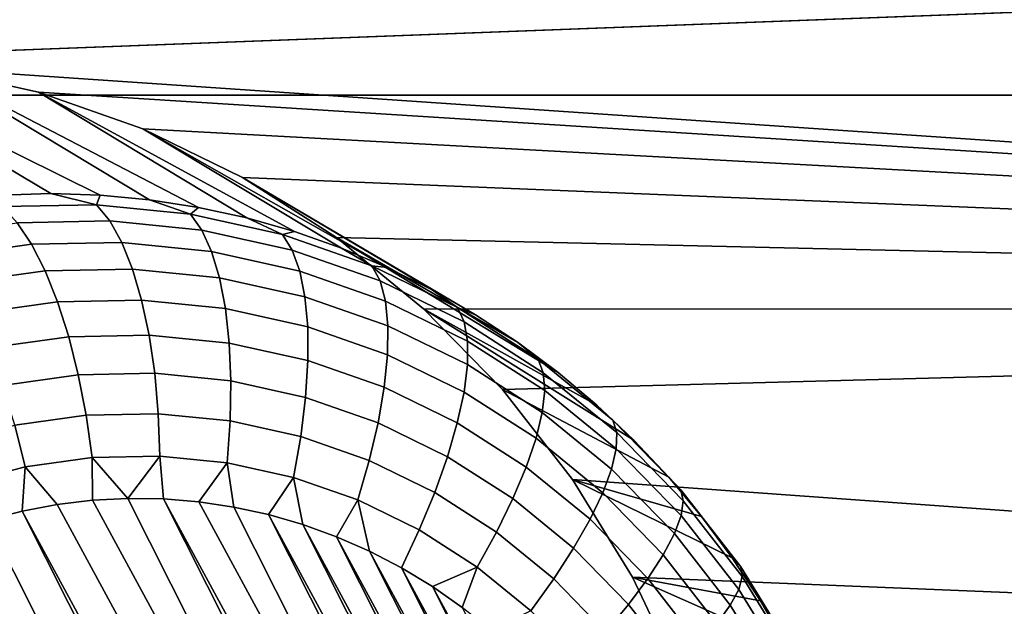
# Model space of a CAD drawing. Header units: metres. Extents: x -22 to 239, y -22 to 22.
# Tile 285 of 325: x 230.199 to 231.154, y 5.731 to 6.3. Entities that reach past the tile are written whole.
import ezdxf

# ---------------------------------------------------------------- set-up
doc = ezdxf.new("R2010")
doc.units = ezdxf.units.M
doc.layers.add('solid_10_151_033_XXX', color=7, linetype='CONTINUOUS')

msp = doc.modelspace()

# ---------------------------------------------------------------- linework, layer by layer
at = {"layer": 'solid_10_151_033_XXX'}
for points in [[(225.206329, 7.217678, 230.001892), (225.548538, 6.226432, 230.12645), (237.690201, 6.226434, 196.767502), (237.347992, 7.217679, 196.642944)], [(230.007507, 6.262797, 190.565781), (209.451569, 6.391063, 183.08403), (214.437057, 6.421983, 184.898605), (233.388245, 6.391066, 191.796265)], [(230.113434, 6.252228, 190.60434), (230.007507, 6.262797, 190.565781), (233.388245, 6.391066, 191.796265), (233.557907, 6.017781, 191.858017)], [(230.22934, 6.130886, 189.846161), (230.181458, 6.129403, 189.82872), (229.901291, 6.260681, 190.527115), (230.007507, 6.262797, 190.565781)], [(230.324936, 6.124959, 189.880951), (230.277222, 6.129403, 189.863586), (230.007507, 6.262797, 190.565781), (230.113434, 6.252228, 190.60434)], [(230.277222, 6.129403, 189.863586), (230.22934, 6.130886, 189.846161), (230.007507, 6.262797, 190.565781)], [(230.217499, 6.229121, 190.642212), (230.113434, 6.252228, 190.60434), (233.557907, 6.017781, 191.858017)], [(230.41925, 6.107262, 189.915283), (230.372345, 6.117571, 189.898209), (230.113434, 6.252228, 190.60434), (230.217499, 6.229121, 190.642212)], [(230.372345, 6.117571, 189.898209), (230.324936, 6.124959, 189.880951), (230.113434, 6.252228, 190.60434)], [(225.548538, 6.226432, 230.12645), (225.839844, 5.216832, 230.232468), (237.981506, 5.216834, 196.87352), (237.690201, 6.226434, 196.767502)], [(230.318497, 6.193756, 190.67897), (230.217499, 6.229121, 190.642212), (233.557907, 6.017781, 191.858017)], [(230.511002, 6.078033, 189.948669), (230.46553, 6.094068, 189.932129), (230.217499, 6.229121, 190.642212), (230.318497, 6.193756, 190.67897)], [(230.46553, 6.094068, 189.932129), (230.41925, 6.107262, 189.915283), (230.217499, 6.229121, 190.642212)], [(230.415176, 6.146552, 190.714157), (230.318497, 6.193756, 190.67897), (233.557907, 6.017781, 191.858017)], [(230.598938, 6.037667, 189.980682), (230.555511, 6.059211, 189.964874), (230.318497, 6.193756, 190.67897), (230.415176, 6.146552, 190.714157)], [(230.555511, 6.059211, 189.964874), (230.511002, 6.078033, 189.948669), (230.318497, 6.193756, 190.67897)], [(230.50618, 6.088202, 190.747284), (230.415176, 6.146552, 190.714157), (233.557907, 6.017781, 191.858017)], [(230.68187, 5.98671, 190.010864), (230.641098, 6.013472, 189.996033), (230.415176, 6.146552, 190.714157), (230.50618, 6.088202, 190.747284)], [(230.641098, 6.013472, 189.996033), (230.598938, 6.037667, 189.980682), (230.415176, 6.146552, 190.714157)], [(230.273666, 6.120154, 189.819077), (230.182388, 6.118338, 189.785858), (230.181458, 6.129403, 189.82872), (230.22934, 6.130886, 189.846161)], [(230.273666, 6.120154, 189.819077), (230.22934, 6.130886, 189.846161), (230.277222, 6.129403, 189.863586)], [(230.364548, 6.111084, 189.852158), (230.273666, 6.120154, 189.819077), (230.277222, 6.129403, 189.863586), (230.324936, 6.124959, 189.880951)], [(230.286392, 6.104468, 189.782364), (230.196777, 6.102684, 189.749756), (230.182388, 6.118338, 189.785858), (230.273666, 6.120154, 189.819077)], [(230.375641, 6.095563, 189.81485), (230.286392, 6.104468, 189.782364), (230.273666, 6.120154, 189.819077), (230.364548, 6.111084, 189.852158)], [(230.364548, 6.111084, 189.852158), (230.324936, 6.124959, 189.880951), (230.372345, 6.117571, 189.898209)], [(230.453903, 6.091243, 189.884674), (230.364548, 6.111084, 189.852158), (230.372345, 6.117571, 189.898209), (230.41925, 6.107262, 189.915283)], [(230.463379, 6.076081, 189.846786), (230.375641, 6.095563, 189.81485), (230.364548, 6.111084, 189.852158), (230.453903, 6.091243, 189.884674)], [(230.210663, 6.081788, 189.716202), (230.123978, 6.069644, 189.684647), (230.10791, 6.090235, 189.717407), (230.196777, 6.102684, 189.749756)], [(230.298065, 6.083528, 189.748016), (230.210663, 6.081788, 189.716202), (230.196777, 6.102684, 189.749756), (230.286392, 6.104468, 189.782364)], [(230.385101, 6.074841, 189.779694), (230.298065, 6.083528, 189.748016), (230.286392, 6.104468, 189.782364), (230.375641, 6.095563, 189.81485)], [(230.453903, 6.091243, 189.884674), (230.41925, 6.107262, 189.915283), (230.46553, 6.094068, 189.932129)], [(230.470688, 6.05584, 189.810837), (230.385101, 6.074841, 189.779694), (230.375641, 6.095563, 189.81485), (230.463379, 6.076081, 189.846786)], [(230.540619, 6.060879, 189.916245), (230.453903, 6.091243, 189.884674), (230.46553, 6.094068, 189.932129), (230.511002, 6.078033, 189.948669)], [(230.548508, 6.046267, 189.877777), (230.463379, 6.076081, 189.846786), (230.453903, 6.091243, 189.884674), (230.540619, 6.060879, 189.916245)], [(230.223755, 6.056055, 189.685837), (230.139786, 6.04429, 189.655273), (230.123978, 6.069644, 189.684647), (230.210663, 6.081788, 189.716202)], [(230.308441, 6.05774, 189.716675), (230.223755, 6.056055, 189.685837), (230.210663, 6.081788, 189.716202), (230.298065, 6.083528, 189.748016)], [(230.392776, 6.049325, 189.74736), (230.308441, 6.05774, 189.716675), (230.298065, 6.083528, 189.748016), (230.385101, 6.074841, 189.779694)], [(230.590622, 6.019245, 190.778015), (230.50618, 6.088202, 190.747284), (233.557907, 6.017781, 191.858017)], [(230.758698, 5.92585, 190.038834), (230.721115, 5.957469, 190.025146), (230.50618, 6.088202, 190.747284), (230.590622, 6.019245, 190.778015)], [(230.721115, 5.957469, 190.025146), (230.68187, 5.98671, 190.010864), (230.50618, 6.088202, 190.747284)], [(230.475693, 6.030913, 189.777542), (230.392776, 6.049325, 189.74736), (230.385101, 6.074841, 189.779694), (230.470688, 6.05584, 189.810837)], [(230.553726, 6.02676, 189.841064), (230.470688, 6.05584, 189.810837), (230.463379, 6.076081, 189.846786), (230.548508, 6.046267, 189.877777)], [(230.540619, 6.060879, 189.916245), (230.511002, 6.078033, 189.948669), (230.555511, 6.059211, 189.964874)], [(230.235825, 6.025988, 189.659286), (230.154999, 6.014664, 189.629868), (230.139786, 6.04429, 189.655273), (230.223755, 6.056055, 189.685837)], [(230.317337, 6.02761, 189.68895), (230.235825, 6.025988, 189.659286), (230.223755, 6.056055, 189.685837), (230.308441, 6.05774, 189.716675)], [(230.398514, 6.01951, 189.718491), (230.317337, 6.02761, 189.68895), (230.308441, 6.05774, 189.716675), (230.392776, 6.049325, 189.74736)], [(230.556152, 6.002738, 189.806824), (230.475693, 6.030913, 189.777542), (230.470688, 6.05584, 189.810837), (230.553726, 6.02676, 189.841064)], [(230.623596, 6.020374, 189.946442), (230.540619, 6.060879, 189.916245), (230.555511, 6.059211, 189.964874), (230.598938, 6.037667, 189.980682)], [(230.62999, 6.006496, 189.907425), (230.548508, 6.046267, 189.877777), (230.540619, 6.060879, 189.916245), (230.623596, 6.020374, 189.946442)], [(230.478317, 6.00179, 189.747543), (230.398514, 6.01951, 189.718491), (230.392776, 6.049325, 189.74736), (230.475693, 6.030913, 189.777542)], [(230.633194, 5.987969, 189.86998), (230.553726, 6.02676, 189.841064), (230.548508, 6.046267, 189.877777), (230.62999, 6.006496, 189.907425)], [(230.623596, 6.020374, 189.946442), (230.598938, 6.037667, 189.980682), (230.641098, 6.013472, 189.996033)], [(230.246628, 5.992173, 189.637024), (230.169342, 5.981345, 189.608902), (230.154999, 6.014664, 189.629868), (230.235825, 6.025988, 189.659286)], [(230.324554, 5.993724, 189.66539), (230.246628, 5.992173, 189.637024), (230.235825, 6.025988, 189.659286), (230.317337, 6.02761, 189.68895)], [(230.402176, 5.985979, 189.693649), (230.324554, 5.993724, 189.66539), (230.317337, 6.02761, 189.68895), (230.398514, 6.01951, 189.718491)], [(230.555756, 5.974671, 189.775726), (230.478317, 6.00179, 189.747543), (230.475693, 6.030913, 189.777542), (230.556152, 6.002738, 189.806824)], [(230.633148, 5.965154, 189.834854), (230.556152, 6.002738, 189.806824), (230.553726, 6.02676, 189.841064), (230.633194, 5.987969, 189.86998)], [(230.478485, 5.969035, 189.72142), (230.402176, 5.985979, 189.693649), (230.398514, 6.01951, 189.718491), (230.478317, 6.00179, 189.747543)], [(230.667114, 5.940835, 190.805862), (230.590622, 6.019245, 190.778015), (233.557907, 6.017781, 191.858017)], [(230.828354, 5.855912, 190.064178), (230.794479, 5.89196, 190.051849), (230.590622, 6.019245, 190.778015), (230.667114, 5.940835, 190.805862)], [(230.794479, 5.89196, 190.051849), (230.758698, 5.92585, 190.038834), (230.590622, 6.019245, 190.778015)], [(230.701782, 5.970238, 189.974899), (230.623596, 6.020374, 189.946442), (230.641098, 6.013472, 189.996033), (230.68187, 5.98671, 190.010864)], [(230.706757, 5.957268, 189.935364), (230.62999, 6.006496, 189.907425), (230.623596, 6.020374, 189.946442), (230.701782, 5.970238, 189.974899)], [(230.735001, 5.853634, 190.830566), (230.667114, 5.940835, 190.805862), (233.557907, 6.017781, 191.858017), (233.717255, 5.639508, 191.916016)], [(230.708069, 5.939954, 189.897247), (230.633194, 5.987969, 189.86998), (230.62999, 6.006496, 189.907425), (230.706757, 5.957268, 189.935364)], [(230.552536, 5.943106, 189.748367), (230.478485, 5.969035, 189.72142), (230.478317, 6.00179, 189.747543), (230.555756, 5.974671, 189.775726)], [(230.629852, 5.938497, 189.802689), (230.555756, 5.974671, 189.775726), (230.556152, 6.002738, 189.806824), (230.633148, 5.965154, 189.834854)], [(230.255936, 5.955269, 189.619522), (230.182526, 5.944983, 189.592789), (230.169342, 5.981345, 189.608902), (230.246628, 5.992173, 189.637024)], [(230.329971, 5.956743, 189.646469), (230.255936, 5.955269, 189.619522), (230.246628, 5.992173, 189.637024), (230.324554, 5.993724, 189.66539)], [(230.403702, 5.949386, 189.673294), (230.329971, 5.956743, 189.646469), (230.324554, 5.993724, 189.66539), (230.402176, 5.985979, 189.693649)], [(230.476196, 5.93329, 189.699692), (230.403702, 5.949386, 189.673294), (230.402176, 5.985979, 189.693649), (230.478485, 5.969035, 189.72142)], [(230.705704, 5.918633, 189.861252), (230.633148, 5.965154, 189.834854), (230.633194, 5.987969, 189.86998), (230.708069, 5.939954, 189.897247)], [(230.701782, 5.970238, 189.974899), (230.68187, 5.98671, 190.010864), (230.721115, 5.957469, 190.025146)], [(230.546539, 5.908657, 189.725281), (230.476196, 5.93329, 189.699692), (230.478485, 5.969035, 189.72142), (230.552536, 5.943106, 189.748367)], [(230.623383, 5.908516, 189.774155), (230.552536, 5.943106, 189.748367), (230.555756, 5.974671, 189.775726), (230.629852, 5.938497, 189.802689)], [(230.7742, 5.911101, 190.001251), (230.701782, 5.970238, 189.974899), (230.721115, 5.957469, 190.025146), (230.758698, 5.92585, 190.038834)], [(230.777863, 5.899203, 189.961243), (230.706757, 5.957268, 189.935364), (230.701782, 5.970238, 189.974899), (230.7742, 5.911101, 190.001251)], [(230.333481, 5.917388, 189.632523), (230.263596, 5.915998, 189.607086), (230.255936, 5.955269, 189.619522), (230.329971, 5.956743, 189.646469)], [(230.403076, 5.910443, 189.657867), (230.333481, 5.917388, 189.632523), (230.329971, 5.956743, 189.646469), (230.403702, 5.949386, 189.673294)], [(230.699692, 5.893721, 189.82811), (230.629852, 5.938497, 189.802689), (230.633148, 5.965154, 189.834854), (230.705704, 5.918633, 189.861252)], [(230.77742, 5.883319, 189.922485), (230.708069, 5.939954, 189.897247), (230.706757, 5.957268, 189.935364), (230.777863, 5.899203, 189.961243)], [(230.263596, 5.915998, 189.607086), (230.19429, 5.906288, 189.581863), (230.182526, 5.944983, 189.592789), (230.255936, 5.955269, 189.619522)], [(230.471512, 5.895249, 189.68277), (230.403076, 5.910443, 189.657867), (230.403702, 5.949386, 189.673294), (230.476196, 5.93329, 189.699692)], [(230.613846, 5.875798, 189.749786), (230.546539, 5.908657, 189.725281), (230.552536, 5.943106, 189.748367), (230.623383, 5.908516, 189.774155)], [(230.690155, 5.865703, 189.798462), (230.623383, 5.908516, 189.774155), (230.629852, 5.938497, 189.802689), (230.699692, 5.893721, 189.82811)], [(230.828354, 5.855912, 190.064178), (230.667114, 5.940835, 190.805862), (230.735001, 5.853634, 190.830566), (230.860199, 5.81783, 190.075775)], [(230.772903, 5.86376, 189.885712), (230.705704, 5.918633, 189.861252), (230.708069, 5.939954, 189.897247), (230.77742, 5.883319, 189.922485)], [(230.537903, 5.871997, 189.70694), (230.471512, 5.895249, 189.68277), (230.476196, 5.93329, 189.699692), (230.546539, 5.908657, 189.725281)], [(230.764359, 5.840906, 189.851654), (230.699692, 5.893721, 189.82811), (230.705704, 5.918633, 189.861252), (230.772903, 5.86376, 189.885712)], [(230.7742, 5.911101, 190.001251), (230.758698, 5.92585, 190.038834), (230.794479, 5.89196, 190.051849)], [(230.26944, 5.875123, 189.599991), (230.204407, 5.866013, 189.576324), (230.19429, 5.906288, 189.581863), (230.263596, 5.915998, 189.607086)], [(230.335007, 5.876428, 189.623856), (230.26944, 5.875123, 189.599991), (230.263596, 5.915998, 189.607086), (230.333481, 5.917388, 189.632523)], [(230.400299, 5.869912, 189.647629), (230.335007, 5.876428, 189.623856), (230.333481, 5.917388, 189.632523), (230.403076, 5.910443, 189.657867)], [(230.464508, 5.855657, 189.67099), (230.400299, 5.869912, 189.647629), (230.403076, 5.910443, 189.657867), (230.471512, 5.895249, 189.68277)], [(230.60144, 5.84098, 189.730057), (230.537903, 5.871997, 189.70694), (230.546539, 5.908657, 189.725281), (230.613846, 5.875798, 189.749786)], [(230.839935, 5.843707, 190.025177), (230.7742, 5.911101, 190.001251), (230.794479, 5.89196, 190.051849), (230.828354, 5.855912, 190.064178)], [(230.842407, 5.83303, 189.984741), (230.777863, 5.899203, 189.961243), (230.7742, 5.911101, 190.001251), (230.839935, 5.843707, 190.025177)], [(230.204407, 5.866013, 189.576324), (230.140762, 5.849213, 189.553162), (230.126434, 5.888381, 189.557175), (230.19429, 5.906288, 189.581863)], [(230.677277, 5.835126, 189.772873), (230.613846, 5.875798, 189.749786), (230.623383, 5.908516, 189.774155), (230.690155, 5.865703, 189.798462)], [(230.840393, 5.818777, 189.945404), (230.77742, 5.883319, 189.922485), (230.777863, 5.899203, 189.961243), (230.842407, 5.83303, 189.984741)], [(230.52681, 5.833841, 189.693665), (230.464508, 5.855657, 189.67099), (230.471512, 5.895249, 189.68277), (230.537903, 5.871997, 189.70694)], [(230.751999, 5.815203, 189.820969), (230.690155, 5.865703, 189.798462), (230.699692, 5.893721, 189.82811), (230.764359, 5.840906, 189.851654)], [(230.833893, 5.801225, 189.907913), (230.772903, 5.86376, 189.885712), (230.77742, 5.883319, 189.922485), (230.840393, 5.818777, 189.945404)], [(230.204407, 5.866013, 189.576324), (230.26944, 5.875123, 189.599991), (230.269653, 5.833511, 189.597015), (230.235397, 5.82937, 189.584549)], [(230.335007, 5.876428, 189.623856), (230.304031, 5.835343, 189.609528), (230.26944, 5.875123, 189.599991)], [(230.26944, 5.875123, 189.599991), (230.304031, 5.835343, 189.609528), (230.269653, 5.833511, 189.597015)], [(230.335007, 5.876428, 189.623856), (230.338425, 5.834867, 189.622055), (230.304031, 5.835343, 189.609528)], [(230.335007, 5.876428, 189.623856), (230.400299, 5.869912, 189.647629), (230.372726, 5.832087, 189.634521), (230.338425, 5.834867, 189.622055)], [(230.586411, 5.804741, 189.715363), (230.52681, 5.833841, 189.693665), (230.537903, 5.871997, 189.70694), (230.60144, 5.84098, 189.730057)], [(230.661316, 5.802588, 189.751846), (230.60144, 5.84098, 189.730057), (230.613846, 5.875798, 189.749786), (230.677277, 5.835126, 189.772873)], [(230.140762, 5.849213, 189.553162), (230.204407, 5.866013, 189.576324), (230.201447, 5.822932, 189.572189), (230.167953, 5.81423, 189.559998)], [(230.204407, 5.866013, 189.576324), (230.235397, 5.82937, 189.584549), (230.201447, 5.822932, 189.572189)], [(230.400299, 5.869912, 189.647629), (230.406754, 5.827019, 189.646912), (230.372726, 5.832087, 189.634521)], [(230.400299, 5.869912, 189.647629), (230.464508, 5.855657, 189.67099), (230.44043, 5.819678, 189.65918), (230.406754, 5.827019, 189.646912)], [(230.736023, 5.787153, 189.79425), (230.677277, 5.835126, 189.772873), (230.690155, 5.865703, 189.798462), (230.751999, 5.815203, 189.820969)], [(230.823074, 5.780716, 189.873016), (230.764359, 5.840906, 189.851654), (230.772903, 5.86376, 189.885712), (230.833893, 5.801225, 189.907913)], [(230.464508, 5.855657, 189.67099), (230.473663, 5.81008, 189.671265), (230.44043, 5.819678, 189.65918)], [(230.464508, 5.855657, 189.67099), (230.52681, 5.833841, 189.693665), (230.506302, 5.798253, 189.683151), (230.473663, 5.81008, 189.671265)], [(230.735001, 5.853634, 190.830566), (233.717255, 5.639508, 191.916016), (230.793228, 5.759, 190.851761)], [(230.889908, 5.777841, 190.086578), (230.735001, 5.853634, 190.830566), (230.793228, 5.759, 190.851761), (230.917389, 5.736082, 190.096588)], [(230.889908, 5.777841, 190.086578), (230.860199, 5.81783, 190.075775), (230.735001, 5.853634, 190.830566)], [(230.839935, 5.843707, 190.025177), (230.828354, 5.855912, 190.064178), (230.860199, 5.81783, 190.075775)], [(230.898178, 5.768903, 190.046387), (230.839935, 5.843707, 190.025177), (230.860199, 5.81783, 190.075775), (230.889908, 5.777841, 190.086578)], [(230.899597, 5.759582, 190.005554), (230.842407, 5.83303, 189.984741), (230.839935, 5.843707, 190.025177), (230.898178, 5.768903, 190.046387)], [(230.235397, 5.82937, 189.584549), (230.269653, 5.833511, 189.597015), (230.763077, 4.924007, 189.776611), (230.742584, 4.894506, 189.76915)], [(230.269653, 5.833511, 189.597015), (230.304031, 5.835343, 189.609528), (230.763077, 4.924007, 189.776611)], [(230.338425, 5.834867, 189.622055), (230.781769, 4.954779, 189.783417), (230.763077, 4.924007, 189.776611), (230.304031, 5.835343, 189.609528)], [(230.338425, 5.834867, 189.622055), (230.372726, 5.832087, 189.634521), (230.813461, 5.019709, 189.794937), (230.798584, 4.986719, 189.789536)], [(230.338425, 5.834867, 189.622055), (230.798584, 4.986719, 189.789536), (230.781769, 4.954779, 189.783417)], [(230.52681, 5.833841, 189.693665), (230.538223, 5.784235, 189.694763), (230.506302, 5.798253, 189.683151)], [(230.52681, 5.833841, 189.693665), (230.586411, 5.804741, 189.715363), (230.569305, 5.768068, 189.706085), (230.538223, 5.784235, 189.694763)], [(230.642593, 5.768721, 189.735809), (230.586411, 5.804741, 189.715363), (230.60144, 5.84098, 189.730057), (230.661316, 5.802588, 189.751846)], [(230.716782, 5.757302, 189.772034), (230.661316, 5.802588, 189.751846), (230.677277, 5.835126, 189.772873), (230.736023, 5.787153, 189.79425)], [(230.808136, 5.757652, 189.8414), (230.751999, 5.815203, 189.820969), (230.764359, 5.840906, 189.851654), (230.823074, 5.780716, 189.873016)], [(230.896164, 5.747138, 189.965698), (230.840393, 5.818777, 189.945404), (230.842407, 5.83303, 189.984741), (230.899597, 5.759582, 190.005554)], [(230.201447, 5.822932, 189.572189), (230.696548, 4.839924, 189.752396), (230.671188, 4.815053, 189.743164), (230.167953, 5.81423, 189.559998)], [(230.201447, 5.822932, 189.572189), (230.235397, 5.82937, 189.584549), (230.742584, 4.894506, 189.76915), (230.720367, 4.866439, 189.761063)], [(230.201447, 5.822932, 189.572189), (230.720367, 4.866439, 189.761063), (230.696548, 4.839924, 189.752396)], [(230.372726, 5.832087, 189.634521), (230.406754, 5.827019, 189.646912), (230.813461, 5.019709, 189.794937)], [(230.44043, 5.819678, 189.65918), (230.826355, 5.053608, 189.799637), (230.813461, 5.019709, 189.794937), (230.406754, 5.827019, 189.646912)], [(230.13504, 5.803292, 189.548019), (230.167953, 5.81423, 189.559998), (230.671188, 4.815053, 189.743164)], [(230.44043, 5.819678, 189.65918), (230.837219, 5.088321, 189.803589), (230.826355, 5.053608, 189.799637)], [(230.44043, 5.819678, 189.65918), (230.473663, 5.81008, 189.671265), (230.837219, 5.088321, 189.803589)], [(230.789368, 5.732481, 189.81366), (230.736023, 5.787153, 189.79425), (230.751999, 5.815203, 189.820969), (230.808136, 5.757652, 189.8414)], [(230.887939, 5.731814, 189.927582), (230.833893, 5.801225, 189.907913), (230.840393, 5.818777, 189.945404), (230.896164, 5.747138, 189.965698)], [(230.473663, 5.81008, 189.671265), (230.846024, 5.123746, 189.806793), (230.837219, 5.088321, 189.803589)], [(230.473663, 5.81008, 189.671265), (230.506302, 5.798253, 189.683151), (230.846024, 5.123746, 189.806793)], [(230.586411, 5.804741, 189.715363), (230.642593, 5.768721, 189.735809), (230.599335, 5.749851, 189.71701), (230.569305, 5.768068, 189.706085)], [(230.102844, 5.790172, 189.536301), (230.13504, 5.803292, 189.548019), (230.671188, 4.815053, 189.743164), (230.644409, 4.791954, 189.733414)], [(230.506302, 5.798253, 189.683151), (230.852722, 5.159739, 189.809235), (230.846024, 5.123746, 189.806793)], [(230.506302, 5.798253, 189.683151), (230.538223, 5.784235, 189.694763), (230.852722, 5.159739, 189.809235)], [(230.694611, 5.726233, 189.754745), (230.642593, 5.768721, 189.735809), (230.661316, 5.802588, 189.751846), (230.716782, 5.757302, 189.772034)], [(230.875092, 5.71391, 189.891953), (230.823074, 5.780716, 189.873016), (230.833893, 5.801225, 189.907913), (230.887939, 5.731814, 189.927582)], [(230.102844, 5.790172, 189.536301), (230.616348, 4.770711, 189.723206), (230.587082, 4.751389, 189.712555), (230.071533, 5.77493, 189.524902)], [(230.102844, 5.790172, 189.536301), (230.644409, 4.791954, 189.733414), (230.616348, 4.770711, 189.723206)], [(230.76712, 5.705694, 189.790359), (230.716782, 5.757302, 189.772034), (230.736023, 5.787153, 189.79425), (230.789368, 5.732481, 189.81366)], [(230.538223, 5.784235, 189.694763), (230.857269, 5.196164, 189.810898), (230.852722, 5.159739, 189.809235)], [(230.538223, 5.784235, 189.694763), (230.569305, 5.768068, 189.706085), (230.857269, 5.196164, 189.810898)], [(230.857864, 5.693773, 189.859497), (230.808136, 5.757652, 189.8414), (230.823074, 5.780716, 189.873016), (230.875092, 5.71391, 189.891953)], [(230.898178, 5.768903, 190.046387), (230.889908, 5.777841, 190.086578), (230.917389, 5.736082, 190.096588)], [(230.071533, 5.77493, 189.524902), (230.587082, 4.751389, 189.712555), (230.556717, 4.73407, 189.701492), (230.041168, 5.757611, 189.513855)], [(230.569305, 5.768068, 189.706085), (230.85965, 5.23289, 189.811752), (230.857269, 5.196164, 189.810898)], [(230.569305, 5.768068, 189.706085), (230.599335, 5.749851, 189.71701), (230.85965, 5.23289, 189.811752)], [(230.642593, 5.768721, 189.735809), (230.628174, 5.729683, 189.727509), (230.599335, 5.749851, 189.71701)], [(230.642593, 5.768721, 189.735809), (230.694611, 5.726233, 189.754745), (230.655716, 5.707655, 189.737534), (230.628174, 5.729683, 189.727509)], [(230.917389, 5.736082, 190.096588), (230.942535, 5.692693, 190.105743), (230.948181, 5.68763, 190.064575), (230.898178, 5.768903, 190.046387)], [(230.898178, 5.768903, 190.046387), (230.948181, 5.68763, 190.064575), (230.9487, 5.679781, 190.023422), (230.899597, 5.759582, 190.005554)], [(230.041168, 5.757611, 189.513855), (230.556717, 4.73407, 189.701492), (230.525391, 4.718828, 189.690094), (230.011902, 5.738289, 189.503204)], [(230.741852, 5.677814, 189.771942), (230.694611, 5.726233, 189.754745), (230.716782, 5.757302, 189.772034), (230.76712, 5.705694, 189.790359)], [(230.836609, 5.671798, 189.830856), (230.789368, 5.732481, 189.81366), (230.808136, 5.757652, 189.8414), (230.857864, 5.693773, 189.859497)], [(230.841125, 5.658023, 190.869186), (230.793228, 5.759, 190.851761), (233.717255, 5.639508, 191.916016)], [(230.965271, 5.647821, 190.114014), (230.942535, 5.692693, 190.105743), (230.793228, 5.759, 190.851761), (230.841125, 5.658023, 190.869186)], [(230.917389, 5.736082, 190.096588), (230.793228, 5.759, 190.851761), (230.942535, 5.692693, 190.105743)], [(230.899597, 5.759582, 190.005554), (230.9487, 5.679781, 190.023422), (230.944046, 5.669304, 189.983124), (230.896164, 5.747138, 189.965698)], [(230.599335, 5.749851, 189.71701), (230.859848, 5.269675, 189.811829), (230.85965, 5.23289, 189.811752)], [(230.599335, 5.749851, 189.71701), (230.628174, 5.729683, 189.727509), (230.859848, 5.269675, 189.811829)], [(230.896164, 5.747138, 189.965698), (230.944046, 5.669304, 189.983124), (230.934341, 5.656401, 189.944473), (230.887939, 5.731814, 189.927582)], [(230.011902, 5.738289, 189.503204), (230.525391, 4.718828, 189.690094), (230.49321, 4.705708, 189.678391), (229.983826, 5.717046, 189.492981)], [(230.811722, 5.648412, 189.806595), (230.76712, 5.705694, 189.790359), (230.789368, 5.732481, 189.81366), (230.836609, 5.671798, 189.830856)], [(230.887939, 5.731814, 189.927582), (230.934341, 5.656401, 189.944473), (230.919754, 5.641325, 189.908203), (230.875092, 5.71391, 189.891953)]]:
    msp.add_3dface(points, dxfattribs=at)

doc.saveas('drawing.dxf')
